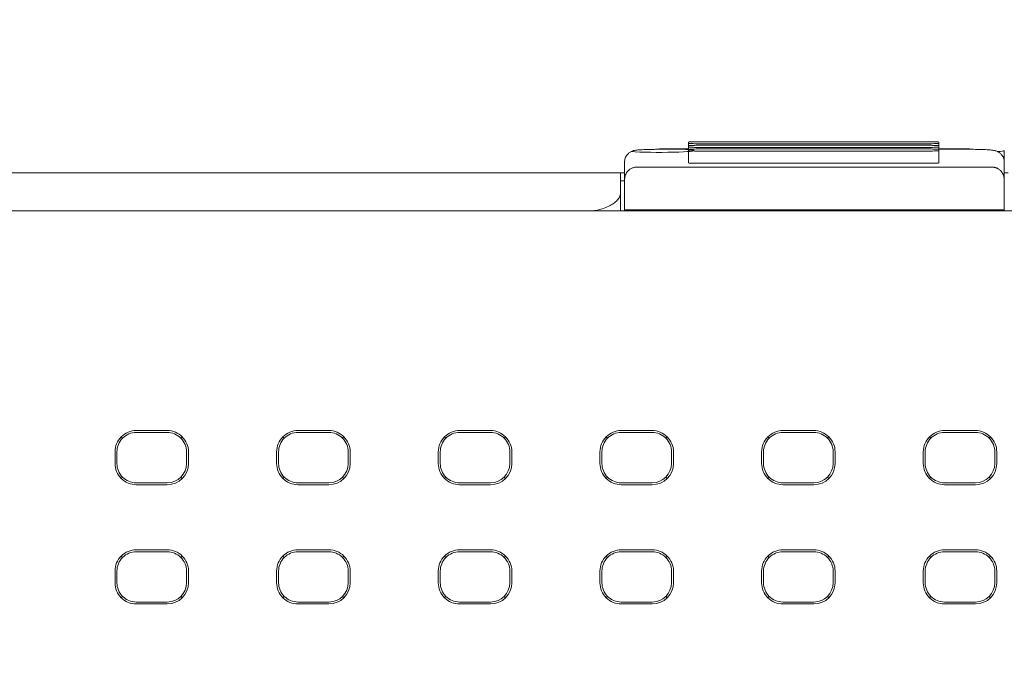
# Model space of a CAD drawing. Header units: millimetres. Extents: x -1114 to 1396, y -630 to 631.
# Tile 728 of 780: x 428 to 454, y 482 to 498. Entities that reach past the tile are written whole.
import ezdxf

# ---------------------------------------------------------------- set-up
doc = ezdxf.new("R2010")
doc.units = ezdxf.units.MM
doc.header["$MEASUREMENT"] = 0

msp = doc.modelspace()

# ---------------------------------------------------------------- linework, layer by layer
at = {"lineweight": 18}
for points, knots in [([(1038.9843, -629.7647), (1038.9843, -629.7647), (-1111.4882, -629.7647), (-1111.4882, -629.7647), (-1111.4882, -629.7647), (-1111.4882, -629.7647), (-1111.4882, 630.7883), (-1111.4882, 630.7883), (-1111.4882, 630.7883), (-1111.4882, 630.7883), (1038.9843, 630.7883), (1038.9843, 630.7883)], [0, 0, 0, 0, 0.3333333, 0.3333333, 0.3333333, 0.3333333, 0.6666667, 0.6666667, 0.6666667, 0.6666667, 1, 1, 1, 1]), ([(445.6558, 495.072), (445.6028, 495.072), (445.5519, 495.0709), (445.5144, 495.0689), (445.5144, 495.0689), (445.4769, 495.0669), (445.4558, 495.0643), (445.4558, 495.0615)], [0, 0, 0, 0, 0.5, 0.5, 0.5, 0.5, 1, 1, 1, 1]), ([(451.9306, 495.0615), (451.9306, 495.0643), (451.9095, 495.0669), (451.872, 495.0689), (451.872, 495.0689), (451.8345, 495.0709), (451.7836, 495.072), (451.7306, 495.072)], [0, 0, 0, 0, 0.5, 0.5, 0.5, 0.5, 1, 1, 1, 1]), ([(444.702, 494.8744), (444.6565, 494.8744), (444.6125, 494.8742), (444.5691, 494.8737), (444.5691, 494.8737), (444.4928, 494.8728), (444.4186, 494.8712), (444.3523, 494.8688), (444.3523, 494.8688), (444.2834, 494.8662), (444.2229, 494.8628), (444.1749, 494.8592), (444.1749, 494.8592), (444.1344, 494.8562), (444.1027, 494.853), (444.064, 494.8454), (444.064, 494.8454), (444.0475, 494.8422), (444.0297, 494.8381), (444.0083, 494.8304), (444.0083, 494.8304), (443.9908, 494.8241), (443.9708, 494.8154), (443.9515, 494.804), (443.9515, 494.804), (443.9284, 494.7904), (443.9062, 494.773), (443.8867, 494.7527), (443.8867, 494.7527), (443.8642, 494.7294), (443.8453, 494.7023), (443.8312, 494.6726), (443.8312, 494.6726), (443.8158, 494.6401), (443.8061, 494.6045), (443.8031, 494.5687), (443.8031, 494.5687), (443.8023, 494.5602), (443.802, 494.5517), (443.802, 494.543)], [0, 0, 0, 0, 0.1, 0.1, 0.1, 0.1, 0.2, 0.2, 0.2, 0.2, 0.3, 0.3, 0.3, 0.3, 0.4, 0.4, 0.4, 0.4, 0.5, 0.5, 0.5, 0.5, 0.6, 0.6, 0.6, 0.6, 0.7, 0.7, 0.7, 0.7, 0.8, 0.8, 0.8, 0.8, 0.9, 0.9, 0.9, 0.9, 1, 1, 1, 1]), ([(443.9757, 494.8148), (444.2262, 494.7969), (444.6817, 494.7906), (445.069, 494.7996), (445.069, 494.7996), (445.4563, 494.8087), (445.6703, 494.8306), (445.5825, 494.8524), (445.5825, 494.8524), (445.4948, 494.8741), (445.1292, 494.8897), (444.705, 494.8897)], [0, 0, 0, 0, 0.3333333, 0.3333333, 0.3333333, 0.3333333, 0.6666667, 0.6666667, 0.6666667, 0.6666667, 1, 1, 1, 1]), ([(445.4558, 495.0301), (445.4558, 495.0273), (445.4769, 495.0247), (445.5144, 495.0227), (445.5144, 495.0227), (445.5519, 495.0207), (445.6028, 495.0196), (445.6558, 495.0196)], [0, 0, 0, 0, 0.5, 0.5, 0.5, 0.5, 1, 1, 1, 1]), ([(445.6558, 494.9773), (445.6028, 494.9773), (445.5519, 494.9762), (445.5144, 494.9742), (445.5144, 494.9742), (445.4769, 494.9723), (445.4558, 494.9696), (445.4558, 494.9668)], [0, 0, 0, 0, 0.5, 0.5, 0.5, 0.5, 1, 1, 1, 1]), ([(445.4558, 494.9354), (445.4558, 494.9326), (445.4769, 494.93), (445.5144, 494.928), (445.5144, 494.928), (445.5519, 494.926), (445.6028, 494.9249), (445.6558, 494.9249)], [0, 0, 0, 0, 0.5, 0.5, 0.5, 0.5, 1, 1, 1, 1]), ([(445.6558, 494.8826), (445.6028, 494.8826), (445.5519, 494.8815), (445.5144, 494.8795), (445.5144, 494.8795), (445.4769, 494.8776), (445.4558, 494.8749), (445.4558, 494.8721)], [0, 0, 0, 0, 0.5, 0.5, 0.5, 0.5, 1, 1, 1, 1]), ([(445.4558, 494.8407), (445.4558, 494.8379), (445.4769, 494.8353), (445.5144, 494.8333), (445.5144, 494.8333), (445.5519, 494.8313), (445.6028, 494.8302), (445.6558, 494.8302)], [0, 0, 0, 0, 0.5, 0.5, 0.5, 0.5, 1, 1, 1, 1]), ([(451.7306, 495.0196), (451.7836, 495.0196), (451.8345, 495.0207), (451.872, 495.0227), (451.872, 495.0227), (451.9095, 495.0247), (451.9306, 495.0273), (451.9306, 495.0301)], [0, 0, 0, 0, 0.5, 0.5, 0.5, 0.5, 1, 1, 1, 1]), ([(451.9306, 494.9668), (451.9306, 494.9696), (451.9095, 494.9723), (451.872, 494.9742), (451.872, 494.9742), (451.8345, 494.9762), (451.7836, 494.9773), (451.7306, 494.9773)], [0, 0, 0, 0, 0.5, 0.5, 0.5, 0.5, 1, 1, 1, 1]), ([(451.7306, 494.9249), (451.7836, 494.9249), (451.8345, 494.926), (451.872, 494.928), (451.872, 494.928), (451.9095, 494.93), (451.9306, 494.9326), (451.9306, 494.9354)], [0, 0, 0, 0, 0.5, 0.5, 0.5, 0.5, 1, 1, 1, 1]), ([(451.9306, 494.8721), (451.9306, 494.8749), (451.9095, 494.8776), (451.872, 494.8795), (451.872, 494.8795), (451.8345, 494.8815), (451.7836, 494.8826), (451.7306, 494.8826)], [0, 0, 0, 0, 0.5, 0.5, 0.5, 0.5, 1, 1, 1, 1]), ([(451.7306, 494.8302), (451.7836, 494.8302), (451.8345, 494.8313), (451.872, 494.8333), (451.872, 494.8333), (451.9095, 494.8353), (451.9306, 494.8379), (451.9306, 494.8407)], [0, 0, 0, 0, 0.5, 0.5, 0.5, 0.5, 1, 1, 1, 1]), ([(453.6235, 494.543), (453.623, 494.5843), (453.6155, 494.6224), (453.6006, 494.6584), (453.6006, 494.6584), (453.5894, 494.6854), (453.574, 494.7113), (453.5554, 494.7341), (453.5554, 494.7341), (453.5396, 494.7534), (453.5216, 494.7706), (453.5022, 494.7851), (453.5022, 494.7851), (453.4853, 494.7978), (453.4674, 494.8084), (453.4499, 494.8169), (453.4499, 494.8169), (453.4349, 494.8241), (453.4202, 494.8296), (453.4071, 494.8338), (453.4071, 494.8338), (453.3943, 494.8379), (453.3829, 494.8408), (453.3724, 494.8431), (453.3724, 494.8431), (453.3563, 494.8467), (453.3424, 494.849), (453.328, 494.851), (453.328, 494.851), (453.2862, 494.8569), (453.2406, 494.8605), (453.1837, 494.8637), (453.1837, 494.8637), (453.1279, 494.8668), (453.0614, 494.8695), (452.9884, 494.8713), (452.9884, 494.8713), (452.9186, 494.8731), (452.843, 494.8741), (452.7671, 494.8744), (452.7671, 494.8744), (452.7526, 494.8744), (452.7381, 494.8744), (452.7235, 494.8744)], [0, 0, 0, 0, 0.0909091, 0.0909091, 0.0909091, 0.0909091, 0.1818182, 0.1818182, 0.1818182, 0.1818182, 0.2727273, 0.2727273, 0.2727273, 0.2727273, 0.3636364, 0.3636364, 0.3636364, 0.3636364, 0.4545455, 0.4545455, 0.4545455, 0.4545455, 0.5454545, 0.5454545, 0.5454545, 0.5454545, 0.6363636, 0.6363636, 0.6363636, 0.6363636, 0.7272727, 0.7272727, 0.7272727, 0.7272727, 0.8181818, 0.8181818, 0.8181818, 0.8181818, 0.9090909, 0.9090909, 0.9090909, 0.9090909, 1, 1, 1, 1]), ([(444.102, 494.4112), (444.0914, 494.4109), (444.0809, 494.4105), (444.0707, 494.4094), (444.0707, 494.4094), (444.06, 494.4083), (444.0497, 494.4064), (444.0399, 494.4041), (444.0399, 494.4041), (444.0292, 494.4015), (444.0191, 494.3985), (444.0095, 494.3951), (444.0095, 494.3951), (443.9969, 494.3906), (443.9853, 494.3854), (443.9745, 494.3799), (443.9745, 494.3799), (443.9624, 494.3736), (443.9515, 494.3669), (443.9414, 494.3598), (443.9414, 494.3598), (443.9035, 494.3334), (443.8776, 494.3031), (443.8575, 494.272), (443.8575, 494.272), (443.8382, 494.2422), (443.8242, 494.2118), (443.8159, 494.181), (443.8159, 494.181), (443.8068, 494.1477), (443.8044, 494.114), (443.802, 494.0802)], [0, 0, 0, 0, 0.125, 0.125, 0.125, 0.125, 0.25, 0.25, 0.25, 0.25, 0.375, 0.375, 0.375, 0.375, 0.5, 0.5, 0.5, 0.5, 0.625, 0.625, 0.625, 0.625, 0.75, 0.75, 0.75, 0.75, 0.875, 0.875, 0.875, 0.875, 1, 1, 1, 1]), ([(445.4558, 494.5226), (445.4558, 494.5198), (445.4769, 494.5171), (445.5144, 494.5152), (445.5144, 494.5152), (445.5519, 494.5132), (445.6028, 494.5121), (445.6558, 494.5121)], [0, 0, 0, 0, 0.5, 0.5, 0.5, 0.5, 1, 1, 1, 1]), ([(451.7306, 494.5121), (451.7836, 494.5121), (451.8345, 494.5132), (451.872, 494.5152), (451.872, 494.5152), (451.9095, 494.5171), (451.9306, 494.5198), (451.9306, 494.5226)], [0, 0, 0, 0, 0.5, 0.5, 0.5, 0.5, 1, 1, 1, 1]), ([(453.6235, 494.0802), (453.6235, 494.1128), (453.6193, 494.145), (453.6105, 494.1768), (453.6105, 494.1768), (453.6061, 494.1927), (453.6005, 494.2085), (453.5936, 494.2242), (453.5936, 494.2242), (453.5868, 494.2399), (453.5786, 494.2555), (453.5687, 494.271), (453.5687, 494.271), (453.5638, 494.2787), (453.5584, 494.2864), (453.5526, 494.294), (453.5526, 494.294), (453.5467, 494.3016), (453.5403, 494.3092), (453.5334, 494.3167), (453.5334, 494.3167), (453.5265, 494.3242), (453.5191, 494.3315), (453.511, 494.3386), (453.511, 494.3386), (453.5029, 494.3458), (453.4941, 494.3528), (453.4845, 494.3595), (453.4845, 494.3595), (453.475, 494.3662), (453.4647, 494.3726), (453.4534, 494.3786), (453.4534, 494.3786), (453.4478, 494.3816), (453.4419, 494.3845), (453.4357, 494.3872), (453.4357, 494.3872), (453.4295, 494.39), (453.423, 494.3926), (453.4163, 494.395), (453.4163, 494.395), (453.4096, 494.3974), (453.4026, 494.3996), (453.3953, 494.4016), (453.3953, 494.4016), (453.388, 494.4036), (453.3803, 494.4054), (453.3725, 494.4068), (453.3725, 494.4068), (453.3647, 494.4082), (453.3567, 494.4093), (453.3486, 494.4101), (453.3486, 494.4101), (453.3404, 494.4108), (453.3319, 494.4112), (453.3235, 494.4112)], [0, 0, 0, 0, 0.0714286, 0.0714286, 0.0714286, 0.0714286, 0.1428571, 0.1428571, 0.1428571, 0.1428571, 0.2142857, 0.2142857, 0.2142857, 0.2142857, 0.2857143, 0.2857143, 0.2857143, 0.2857143, 0.3571429, 0.3571429, 0.3571429, 0.3571429, 0.4285714, 0.4285714, 0.4285714, 0.4285714, 0.5, 0.5, 0.5, 0.5, 0.5714286, 0.5714286, 0.5714286, 0.5714286, 0.6428571, 0.6428571, 0.6428571, 0.6428571, 0.7142857, 0.7142857, 0.7142857, 0.7142857, 0.7857143, 0.7857143, 0.7857143, 0.7857143, 0.8571429, 0.8571429, 0.8571429, 0.8571429, 0.9285714, 0.9285714, 0.9285714, 0.9285714, 1, 1, 1, 1]), ([(453.6235, 494.0802), (453.6235, 493.8229), (453.6235, 493.5655), (453.6235, 493.3081), (453.6235, 493.3081), (453.6235, 493.3081), (453.6235, 493.3081), (453.6235, 493.3081)], [0, 0, 0, 0, 0.5, 0.5, 0.5, 0.5, 1, 1, 1, 1]), ([(442.974, 493.2811), (442.9916, 493.2836), (443.009, 493.2863), (443.0262, 493.2893), (443.0262, 493.2893), (443.0526, 493.2938), (443.0785, 493.2989), (443.1038, 493.3045), (443.1038, 493.3045), (443.1653, 493.318), (443.2237, 493.3344), (443.2776, 493.3534), (443.2776, 493.3534), (443.3327, 493.3727), (443.3831, 493.3948), (443.4284, 493.4187), (443.4284, 493.4187), (443.4728, 493.4422), (443.5123, 493.4675), (443.5462, 493.4942), (443.5462, 493.4942), (443.5807, 493.5214), (443.6094, 493.5501), (443.6328, 493.5796), (443.6328, 493.5796), (443.656, 493.6088), (443.674, 493.6388), (443.6847, 493.6693), (443.6847, 493.6693), (443.6954, 493.7), (443.6987, 493.7312), (443.702, 493.7623)], [0, 0, 0, 0, 0.125, 0.125, 0.125, 0.125, 0.25, 0.25, 0.25, 0.25, 0.375, 0.375, 0.375, 0.375, 0.5, 0.5, 0.5, 0.5, 0.625, 0.625, 0.625, 0.625, 0.75, 0.75, 0.75, 0.75, 0.875, 0.875, 0.875, 0.875, 1, 1, 1, 1]), ([(431.175, 487.6046), (431.0291, 487.6046), (430.8892, 487.5466), (430.7861, 487.4434), (430.7861, 487.4434), (430.6829, 487.3403), (430.625, 487.2004), (430.625, 487.0545)], [0, 0, 0, 0, 0.5, 0.5, 0.5, 0.5, 1, 1, 1, 1]), ([(431.175, 487.5545), (431.0424, 487.5545), (430.9152, 487.5018), (430.8215, 487.408), (430.8215, 487.408), (430.7277, 487.3143), (430.675, 487.1871), (430.675, 487.0545)], [0, 0, 0, 0, 0.5, 0.5, 0.5, 0.5, 1, 1, 1, 1]), ([(432.5251, 487.0545), (432.5251, 487.2004), (432.4671, 487.3403), (432.364, 487.4434), (432.364, 487.4434), (432.2608, 487.5466), (432.1209, 487.6046), (431.975, 487.6046)], [0, 0, 0, 0, 0.5, 0.5, 0.5, 0.5, 1, 1, 1, 1]), ([(432.475, 487.0545), (432.475, 487.1871), (432.4223, 487.3143), (432.3286, 487.408), (432.3286, 487.408), (432.2348, 487.5018), (432.1076, 487.5545), (431.975, 487.5545)], [0, 0, 0, 0, 0.5, 0.5, 0.5, 0.5, 1, 1, 1, 1]), ([(435.3559, 487.6046), (435.21, 487.6046), (435.0701, 487.5466), (434.9669, 487.4434), (434.9669, 487.4434), (434.8638, 487.3403), (434.8058, 487.2004), (434.8058, 487.0545)], [0, 0, 0, 0, 0.5, 0.5, 0.5, 0.5, 1, 1, 1, 1]), ([(435.3559, 487.5545), (435.2233, 487.5545), (435.0961, 487.5018), (435.0023, 487.408), (435.0023, 487.408), (434.9086, 487.3143), (434.8559, 487.1871), (434.8559, 487.0545)], [0, 0, 0, 0, 0.5, 0.5, 0.5, 0.5, 1, 1, 1, 1]), ([(436.706, 487.0545), (436.706, 487.2004), (436.648, 487.3403), (436.5448, 487.4434), (436.5448, 487.4434), (436.4417, 487.5466), (436.3018, 487.6046), (436.1559, 487.6046)], [0, 0, 0, 0, 0.5, 0.5, 0.5, 0.5, 1, 1, 1, 1]), ([(436.6559, 487.0545), (436.6559, 487.1871), (436.6032, 487.3143), (436.5094, 487.408), (436.5094, 487.408), (436.4157, 487.5018), (436.2885, 487.5545), (436.1559, 487.5545)], [0, 0, 0, 0, 0.5, 0.5, 0.5, 0.5, 1, 1, 1, 1]), ([(439.5367, 487.6046), (439.3909, 487.6046), (439.2509, 487.5466), (439.1478, 487.4434), (439.1478, 487.4434), (439.0446, 487.3403), (438.9867, 487.2004), (438.9867, 487.0545)], [0, 0, 0, 0, 0.5, 0.5, 0.5, 0.5, 1, 1, 1, 1]), ([(439.5367, 487.5545), (439.4041, 487.5545), (439.277, 487.5018), (439.1832, 487.408), (439.1832, 487.408), (439.0894, 487.3143), (439.0367, 487.1871), (439.0367, 487.0545)], [0, 0, 0, 0, 0.5, 0.5, 0.5, 0.5, 1, 1, 1, 1]), ([(440.8868, 487.0545), (440.8868, 487.2004), (440.8289, 487.3403), (440.7257, 487.4434), (440.7257, 487.4434), (440.6225, 487.5466), (440.4826, 487.6046), (440.3367, 487.6046)], [0, 0, 0, 0, 0.5, 0.5, 0.5, 0.5, 1, 1, 1, 1]), ([(440.8367, 487.0545), (440.8367, 487.1871), (440.7841, 487.3143), (440.6903, 487.408), (440.6903, 487.408), (440.5965, 487.5018), (440.4693, 487.5545), (440.3367, 487.5545)], [0, 0, 0, 0, 0.5, 0.5, 0.5, 0.5, 1, 1, 1, 1]), ([(443.7176, 487.6046), (443.5717, 487.6046), (443.4318, 487.5466), (443.3286, 487.4434), (443.3286, 487.4434), (443.2255, 487.3403), (443.1675, 487.2004), (443.1675, 487.0545)], [0, 0, 0, 0, 0.5, 0.5, 0.5, 0.5, 1, 1, 1, 1]), ([(443.7176, 487.5545), (443.585, 487.5545), (443.4578, 487.5018), (443.364, 487.408), (443.364, 487.408), (443.2703, 487.3143), (443.2176, 487.1871), (443.2176, 487.0545)], [0, 0, 0, 0, 0.5, 0.5, 0.5, 0.5, 1, 1, 1, 1]), ([(445.0677, 487.0545), (445.0677, 487.2004), (445.0097, 487.3403), (444.9066, 487.4434), (444.9066, 487.4434), (444.8034, 487.5466), (444.6635, 487.6046), (444.5176, 487.6046)], [0, 0, 0, 0, 0.5, 0.5, 0.5, 0.5, 1, 1, 1, 1]), ([(445.0176, 487.0545), (445.0176, 487.1871), (444.9649, 487.3143), (444.8711, 487.408), (444.8711, 487.408), (444.7774, 487.5018), (444.6502, 487.5545), (444.5176, 487.5545)], [0, 0, 0, 0, 0.5, 0.5, 0.5, 0.5, 1, 1, 1, 1]), ([(447.8985, 487.6046), (447.7526, 487.6046), (447.6127, 487.5466), (447.5095, 487.4434), (447.5095, 487.4434), (447.4063, 487.3403), (447.3484, 487.2004), (447.3484, 487.0545)], [0, 0, 0, 0, 0.5, 0.5, 0.5, 0.5, 1, 1, 1, 1]), ([(447.8985, 487.5545), (447.7658, 487.5545), (447.6387, 487.5018), (447.5449, 487.408), (447.5449, 487.408), (447.4511, 487.3143), (447.3985, 487.1871), (447.3985, 487.0545)], [0, 0, 0, 0, 0.5, 0.5, 0.5, 0.5, 1, 1, 1, 1]), ([(449.2485, 487.0545), (449.2485, 487.2004), (449.1906, 487.3403), (449.0874, 487.4434), (449.0874, 487.4434), (448.9843, 487.5466), (448.8443, 487.6046), (448.6985, 487.6046)], [0, 0, 0, 0, 0.5, 0.5, 0.5, 0.5, 1, 1, 1, 1]), ([(449.1985, 487.0545), (449.1985, 487.1871), (449.1458, 487.3143), (449.052, 487.408), (449.052, 487.408), (448.9582, 487.5018), (448.8311, 487.5545), (448.6985, 487.5545)], [0, 0, 0, 0, 0.5, 0.5, 0.5, 0.5, 1, 1, 1, 1]), ([(452.0793, 487.6046), (451.9334, 487.6046), (451.7935, 487.5466), (451.6904, 487.4434), (451.6904, 487.4434), (451.5872, 487.3403), (451.5292, 487.2004), (451.5292, 487.0545)], [0, 0, 0, 0, 0.5, 0.5, 0.5, 0.5, 1, 1, 1, 1]), ([(452.0793, 487.5545), (451.9467, 487.5545), (451.8195, 487.5018), (451.7258, 487.408), (451.7258, 487.408), (451.632, 487.3143), (451.5793, 487.1871), (451.5793, 487.0545)], [0, 0, 0, 0, 0.5, 0.5, 0.5, 0.5, 1, 1, 1, 1]), ([(453.4294, 487.0545), (453.4294, 487.2004), (453.3714, 487.3403), (453.2683, 487.4434), (453.2683, 487.4434), (453.1651, 487.5466), (453.0252, 487.6046), (452.8793, 487.6046)], [0, 0, 0, 0, 0.5, 0.5, 0.5, 0.5, 1, 1, 1, 1]), ([(453.3793, 487.0545), (453.3793, 487.1871), (453.3266, 487.3143), (453.2329, 487.408), (453.2329, 487.408), (453.1391, 487.5018), (453.0119, 487.5545), (452.8793, 487.5545)], [0, 0, 0, 0, 0.5, 0.5, 0.5, 0.5, 1, 1, 1, 1]), ([(430.625, 486.7545), (430.625, 486.6086), (430.6829, 486.4687), (430.7861, 486.3655), (430.7861, 486.3655), (430.8892, 486.2624), (431.0291, 486.2044), (431.175, 486.2044)], [0, 0, 0, 0, 0.5, 0.5, 0.5, 0.5, 1, 1, 1, 1]), ([(430.675, 486.7545), (430.675, 486.6219), (430.7277, 486.4947), (430.8215, 486.4009), (430.8215, 486.4009), (430.9152, 486.3072), (431.0424, 486.2545), (431.175, 486.2545)], [0, 0, 0, 0, 0.5, 0.5, 0.5, 0.5, 1, 1, 1, 1]), ([(434.8058, 486.7545), (434.8058, 486.6086), (434.8638, 486.4687), (434.9669, 486.3655), (434.9669, 486.3655), (435.0701, 486.2624), (435.21, 486.2044), (435.3559, 486.2044)], [0, 0, 0, 0, 0.5, 0.5, 0.5, 0.5, 1, 1, 1, 1]), ([(434.8559, 486.7545), (434.8559, 486.6219), (434.9086, 486.4947), (435.0023, 486.4009), (435.0023, 486.4009), (435.0961, 486.3072), (435.2233, 486.2545), (435.3559, 486.2545)], [0, 0, 0, 0, 0.5, 0.5, 0.5, 0.5, 1, 1, 1, 1]), ([(438.9867, 486.7545), (438.9867, 486.6086), (439.0446, 486.4687), (439.1478, 486.3655), (439.1478, 486.3655), (439.2509, 486.2624), (439.3909, 486.2044), (439.5367, 486.2044)], [0, 0, 0, 0, 0.5, 0.5, 0.5, 0.5, 1, 1, 1, 1]), ([(439.0367, 486.7545), (439.0367, 486.6219), (439.0894, 486.4947), (439.1832, 486.4009), (439.1832, 486.4009), (439.277, 486.3072), (439.4041, 486.2545), (439.5367, 486.2545)], [0, 0, 0, 0, 0.5, 0.5, 0.5, 0.5, 1, 1, 1, 1]), ([(443.1675, 486.7545), (443.1675, 486.6086), (443.2255, 486.4687), (443.3286, 486.3655), (443.3286, 486.3655), (443.4318, 486.2624), (443.5717, 486.2044), (443.7176, 486.2044)], [0, 0, 0, 0, 0.5, 0.5, 0.5, 0.5, 1, 1, 1, 1]), ([(443.2176, 486.7545), (443.2176, 486.6219), (443.2703, 486.4947), (443.364, 486.4009), (443.364, 486.4009), (443.4578, 486.3072), (443.585, 486.2545), (443.7176, 486.2545)], [0, 0, 0, 0, 0.5, 0.5, 0.5, 0.5, 1, 1, 1, 1]), ([(447.3484, 486.7545), (447.3484, 486.6086), (447.4063, 486.4687), (447.5095, 486.3655), (447.5095, 486.3655), (447.6127, 486.2624), (447.7526, 486.2044), (447.8985, 486.2044)], [0, 0, 0, 0, 0.5, 0.5, 0.5, 0.5, 1, 1, 1, 1]), ([(447.3985, 486.7545), (447.3985, 486.6219), (447.4511, 486.4947), (447.5449, 486.4009), (447.5449, 486.4009), (447.6387, 486.3072), (447.7658, 486.2545), (447.8985, 486.2545)], [0, 0, 0, 0, 0.5, 0.5, 0.5, 0.5, 1, 1, 1, 1]), ([(451.5292, 486.7545), (451.5292, 486.6086), (451.5872, 486.4687), (451.6904, 486.3655), (451.6904, 486.3655), (451.7935, 486.2624), (451.9334, 486.2044), (452.0793, 486.2044)], [0, 0, 0, 0, 0.5, 0.5, 0.5, 0.5, 1, 1, 1, 1]), ([(451.5793, 486.7545), (451.5793, 486.6219), (451.632, 486.4947), (451.7258, 486.4009), (451.7258, 486.4009), (451.8195, 486.3072), (451.9467, 486.2545), (452.0793, 486.2545)], [0, 0, 0, 0, 0.5, 0.5, 0.5, 0.5, 1, 1, 1, 1]), ([(431.175, 484.5221), (431.0291, 484.5221), (430.8892, 484.4641), (430.7861, 484.3609), (430.7861, 484.3609), (430.6829, 484.2578), (430.625, 484.1179), (430.625, 483.972)], [0, 0, 0, 0, 0.5, 0.5, 0.5, 0.5, 1, 1, 1, 1]), ([(431.175, 484.472), (431.0424, 484.472), (430.9152, 484.4193), (430.8215, 484.3255), (430.8215, 484.3255), (430.7277, 484.2318), (430.675, 484.1046), (430.675, 483.972)], [0, 0, 0, 0, 0.5, 0.5, 0.5, 0.5, 1, 1, 1, 1]), ([(432.5251, 483.972), (432.5251, 484.1179), (432.4671, 484.2578), (432.364, 484.3609), (432.364, 484.3609), (432.2608, 484.4641), (432.1209, 484.5221), (431.975, 484.5221)], [0, 0, 0, 0, 0.5, 0.5, 0.5, 0.5, 1, 1, 1, 1]), ([(432.475, 483.972), (432.475, 484.1046), (432.4223, 484.2318), (432.3286, 484.3255), (432.3286, 484.3255), (432.2348, 484.4193), (432.1076, 484.472), (431.975, 484.472)], [0, 0, 0, 0, 0.5, 0.5, 0.5, 0.5, 1, 1, 1, 1]), ([(435.3559, 484.5221), (435.21, 484.5221), (435.0701, 484.4641), (434.9669, 484.3609), (434.9669, 484.3609), (434.8638, 484.2578), (434.8058, 484.1179), (434.8058, 483.972)], [0, 0, 0, 0, 0.5, 0.5, 0.5, 0.5, 1, 1, 1, 1]), ([(435.3559, 484.472), (435.2233, 484.472), (435.0961, 484.4193), (435.0023, 484.3255), (435.0023, 484.3255), (434.9086, 484.2318), (434.8559, 484.1046), (434.8559, 483.972)], [0, 0, 0, 0, 0.5, 0.5, 0.5, 0.5, 1, 1, 1, 1]), ([(436.706, 483.972), (436.706, 484.1179), (436.648, 484.2578), (436.5448, 484.3609), (436.5448, 484.3609), (436.4417, 484.4641), (436.3018, 484.5221), (436.1559, 484.5221)], [0, 0, 0, 0, 0.5, 0.5, 0.5, 0.5, 1, 1, 1, 1]), ([(436.6559, 483.972), (436.6559, 484.1046), (436.6032, 484.2318), (436.5094, 484.3255), (436.5094, 484.3255), (436.4157, 484.4193), (436.2885, 484.472), (436.1559, 484.472)], [0, 0, 0, 0, 0.5, 0.5, 0.5, 0.5, 1, 1, 1, 1]), ([(439.5367, 484.5221), (439.3909, 484.5221), (439.2509, 484.4641), (439.1478, 484.3609), (439.1478, 484.3609), (439.0446, 484.2578), (438.9867, 484.1179), (438.9867, 483.972)], [0, 0, 0, 0, 0.5, 0.5, 0.5, 0.5, 1, 1, 1, 1]), ([(439.5367, 484.472), (439.4041, 484.472), (439.277, 484.4193), (439.1832, 484.3255), (439.1832, 484.3255), (439.0894, 484.2318), (439.0367, 484.1046), (439.0367, 483.972)], [0, 0, 0, 0, 0.5, 0.5, 0.5, 0.5, 1, 1, 1, 1]), ([(440.8868, 483.972), (440.8868, 484.1179), (440.8289, 484.2578), (440.7257, 484.3609), (440.7257, 484.3609), (440.6225, 484.4641), (440.4826, 484.5221), (440.3367, 484.5221)], [0, 0, 0, 0, 0.5, 0.5, 0.5, 0.5, 1, 1, 1, 1]), ([(440.8367, 483.972), (440.8367, 484.1046), (440.7841, 484.2318), (440.6903, 484.3255), (440.6903, 484.3255), (440.5965, 484.4193), (440.4693, 484.472), (440.3367, 484.472)], [0, 0, 0, 0, 0.5, 0.5, 0.5, 0.5, 1, 1, 1, 1]), ([(443.7176, 484.5221), (443.5717, 484.5221), (443.4318, 484.4641), (443.3286, 484.3609), (443.3286, 484.3609), (443.2255, 484.2578), (443.1675, 484.1179), (443.1675, 483.972)], [0, 0, 0, 0, 0.5, 0.5, 0.5, 0.5, 1, 1, 1, 1]), ([(443.7176, 484.472), (443.585, 484.472), (443.4578, 484.4193), (443.364, 484.3255), (443.364, 484.3255), (443.2703, 484.2318), (443.2176, 484.1046), (443.2176, 483.972)], [0, 0, 0, 0, 0.5, 0.5, 0.5, 0.5, 1, 1, 1, 1]), ([(445.0677, 483.972), (445.0677, 484.1179), (445.0097, 484.2578), (444.9066, 484.3609), (444.9066, 484.3609), (444.8034, 484.4641), (444.6635, 484.5221), (444.5176, 484.5221)], [0, 0, 0, 0, 0.5, 0.5, 0.5, 0.5, 1, 1, 1, 1]), ([(445.0176, 483.972), (445.0176, 484.1046), (444.9649, 484.2318), (444.8711, 484.3255), (444.8711, 484.3255), (444.7774, 484.4193), (444.6502, 484.472), (444.5176, 484.472)], [0, 0, 0, 0, 0.5, 0.5, 0.5, 0.5, 1, 1, 1, 1]), ([(447.8985, 484.5221), (447.7526, 484.5221), (447.6127, 484.4641), (447.5095, 484.3609), (447.5095, 484.3609), (447.4063, 484.2578), (447.3484, 484.1179), (447.3484, 483.972)], [0, 0, 0, 0, 0.5, 0.5, 0.5, 0.5, 1, 1, 1, 1]), ([(447.8985, 484.472), (447.7658, 484.472), (447.6387, 484.4193), (447.5449, 484.3255), (447.5449, 484.3255), (447.4511, 484.2318), (447.3985, 484.1046), (447.3985, 483.972)], [0, 0, 0, 0, 0.5, 0.5, 0.5, 0.5, 1, 1, 1, 1]), ([(449.2485, 483.972), (449.2485, 484.1179), (449.1906, 484.2578), (449.0874, 484.3609), (449.0874, 484.3609), (448.9843, 484.4641), (448.8443, 484.5221), (448.6985, 484.5221)], [0, 0, 0, 0, 0.5, 0.5, 0.5, 0.5, 1, 1, 1, 1]), ([(449.1985, 483.972), (449.1985, 484.1046), (449.1458, 484.2318), (449.052, 484.3255), (449.052, 484.3255), (448.9582, 484.4193), (448.8311, 484.472), (448.6985, 484.472)], [0, 0, 0, 0, 0.5, 0.5, 0.5, 0.5, 1, 1, 1, 1]), ([(452.0793, 484.5221), (451.9334, 484.5221), (451.7935, 484.4641), (451.6904, 484.3609), (451.6904, 484.3609), (451.5872, 484.2578), (451.5292, 484.1179), (451.5292, 483.972)], [0, 0, 0, 0, 0.5, 0.5, 0.5, 0.5, 1, 1, 1, 1]), ([(452.0793, 484.472), (451.9467, 484.472), (451.8195, 484.4193), (451.7258, 484.3255), (451.7258, 484.3255), (451.632, 484.2318), (451.5793, 484.1046), (451.5793, 483.972)], [0, 0, 0, 0, 0.5, 0.5, 0.5, 0.5, 1, 1, 1, 1]), ([(453.4294, 483.972), (453.4294, 484.1179), (453.3714, 484.2578), (453.2683, 484.3609), (453.2683, 484.3609), (453.1651, 484.4641), (453.0252, 484.5221), (452.8793, 484.5221)], [0, 0, 0, 0, 0.5, 0.5, 0.5, 0.5, 1, 1, 1, 1]), ([(453.3793, 483.972), (453.3793, 484.1046), (453.3266, 484.2318), (453.2329, 484.3255), (453.2329, 484.3255), (453.1391, 484.4193), (453.0119, 484.472), (452.8793, 484.472)], [0, 0, 0, 0, 0.5, 0.5, 0.5, 0.5, 1, 1, 1, 1]), ([(430.625, 483.672), (430.625, 483.5261), (430.6829, 483.3862), (430.7861, 483.283), (430.7861, 483.283), (430.8892, 483.1799), (431.0291, 483.1219), (431.175, 483.1219)], [0, 0, 0, 0, 0.5, 0.5, 0.5, 0.5, 1, 1, 1, 1]), ([(430.675, 483.672), (430.675, 483.5394), (430.7277, 483.4122), (430.8215, 483.3184), (430.8215, 483.3184), (430.9152, 483.2247), (431.0424, 483.172), (431.175, 483.172)], [0, 0, 0, 0, 0.5, 0.5, 0.5, 0.5, 1, 1, 1, 1]), ([(434.8058, 483.672), (434.8058, 483.5261), (434.8638, 483.3862), (434.9669, 483.283), (434.9669, 483.283), (435.0701, 483.1799), (435.21, 483.1219), (435.3559, 483.1219)], [0, 0, 0, 0, 0.5, 0.5, 0.5, 0.5, 1, 1, 1, 1]), ([(434.8559, 483.672), (434.8559, 483.5394), (434.9086, 483.4122), (435.0023, 483.3184), (435.0023, 483.3184), (435.0961, 483.2247), (435.2233, 483.172), (435.3559, 483.172)], [0, 0, 0, 0, 0.5, 0.5, 0.5, 0.5, 1, 1, 1, 1]), ([(438.9867, 483.672), (438.9867, 483.5261), (439.0446, 483.3862), (439.1478, 483.283), (439.1478, 483.283), (439.2509, 483.1799), (439.3909, 483.1219), (439.5367, 483.1219)], [0, 0, 0, 0, 0.5, 0.5, 0.5, 0.5, 1, 1, 1, 1]), ([(439.0367, 483.672), (439.0367, 483.5394), (439.0894, 483.4122), (439.1832, 483.3184), (439.1832, 483.3184), (439.277, 483.2247), (439.4041, 483.172), (439.5367, 483.172)], [0, 0, 0, 0, 0.5, 0.5, 0.5, 0.5, 1, 1, 1, 1]), ([(443.1675, 483.672), (443.1675, 483.5261), (443.2255, 483.3862), (443.3286, 483.283), (443.3286, 483.283), (443.4318, 483.1799), (443.5717, 483.1219), (443.7176, 483.1219)], [0, 0, 0, 0, 0.5, 0.5, 0.5, 0.5, 1, 1, 1, 1]), ([(443.2176, 483.672), (443.2176, 483.5394), (443.2703, 483.4122), (443.364, 483.3184), (443.364, 483.3184), (443.4578, 483.2247), (443.585, 483.172), (443.7176, 483.172)], [0, 0, 0, 0, 0.5, 0.5, 0.5, 0.5, 1, 1, 1, 1]), ([(447.3484, 483.672), (447.3484, 483.5261), (447.4063, 483.3862), (447.5095, 483.283), (447.5095, 483.283), (447.6127, 483.1799), (447.7526, 483.1219), (447.8985, 483.1219)], [0, 0, 0, 0, 0.5, 0.5, 0.5, 0.5, 1, 1, 1, 1]), ([(447.3985, 483.672), (447.3985, 483.5394), (447.4511, 483.4122), (447.5449, 483.3184), (447.5449, 483.3184), (447.6387, 483.2247), (447.7658, 483.172), (447.8985, 483.172)], [0, 0, 0, 0, 0.5, 0.5, 0.5, 0.5, 1, 1, 1, 1]), ([(451.5292, 483.672), (451.5292, 483.5261), (451.5872, 483.3862), (451.6904, 483.283), (451.6904, 483.283), (451.7935, 483.1799), (451.9334, 483.1219), (452.0793, 483.1219)], [0, 0, 0, 0, 0.5, 0.5, 0.5, 0.5, 1, 1, 1, 1]), ([(451.5793, 483.672), (451.5793, 483.5394), (451.632, 483.4122), (451.7258, 483.3184), (451.7258, 483.3184), (451.8195, 483.2247), (451.9467, 483.172), (452.0793, 483.172)], [0, 0, 0, 0, 0.5, 0.5, 0.5, 0.5, 1, 1, 1, 1])]:
    msp.add_open_spline(points, degree=3, knots=knots, dxfattribs=at)
for points in [[(445.4558, 495.0301), (445.4558, 495.0301), (445.4558, 495.0615), (445.4558, 495.0615)], [(445.6558, 495.072), (445.6558, 495.072), (451.7306, 495.072), (451.7306, 495.072)], [(451.9306, 495.0615), (451.9306, 495.0615), (451.9306, 495.0301), (451.9306, 495.0301)], [(445.4559, 494.8744), (445.4559, 494.8744), (444.702, 494.8744), (444.702, 494.8744)], [(444.702, 494.8744), (444.702, 494.8744), (444.702, 494.874), (444.702, 494.874)], [(444.705, 494.8897), (444.705, 494.8897), (445.4589, 494.8897), (445.4589, 494.8897)], [(445.4558, 495.0301), (445.4558, 495.0301), (445.4558, 494.9668), (445.4558, 494.9668)], [(445.4558, 494.9668), (445.4558, 494.9668), (445.4558, 495.03), (445.4558, 495.03)], [(445.4558, 494.9354), (445.4558, 494.9354), (445.4558, 494.9668), (445.4558, 494.9668)], [(445.4558, 494.9354), (445.4558, 494.9354), (445.4558, 494.8721), (445.4558, 494.8721)], [(445.4558, 494.8721), (445.4558, 494.8721), (445.4558, 494.9353), (445.4558, 494.9353)], [(445.4558, 494.8407), (445.4558, 494.8407), (445.4558, 494.8721), (445.4558, 494.8721)], [(445.4558, 494.8407), (445.4558, 494.8407), (445.4558, 494.5226), (445.4558, 494.5226)], [(445.4558, 494.6815), (445.4558, 494.6815), (445.4558, 494.8406), (445.4558, 494.8406)], [(451.7306, 495.0196), (451.7306, 495.0196), (445.6558, 495.0196), (445.6558, 495.0196)], [(445.6558, 494.9773), (445.6558, 494.9773), (451.7306, 494.9773), (451.7306, 494.9773)], [(451.7306, 494.9249), (451.7306, 494.9249), (445.6558, 494.9249), (445.6558, 494.9249)], [(445.6558, 494.8826), (445.6558, 494.8826), (451.7306, 494.8826), (451.7306, 494.8826)], [(451.7306, 494.8302), (451.7306, 494.8302), (445.6558, 494.8302), (445.6558, 494.8302)], [(452.7235, 494.8744), (452.7235, 494.8744), (451.9305, 494.8744), (451.9305, 494.8744)], [(451.9306, 495.0301), (451.9306, 495.0301), (451.9306, 494.9668), (451.9306, 494.9668)], [(451.9306, 494.9668), (451.9306, 494.9668), (451.9306, 494.9354), (451.9306, 494.9354)], [(451.9306, 494.9354), (451.9306, 494.9354), (451.9306, 494.8721), (451.9306, 494.8721)], [(451.9306, 494.8721), (451.9306, 494.8721), (451.9306, 494.8407), (451.9306, 494.8407)], [(451.9306, 494.8407), (451.9306, 494.8407), (451.9306, 494.5226), (451.9306, 494.5226)], [(451.9336, 494.8897), (451.9336, 494.8897), (452.7266, 494.8897), (452.7266, 494.8897)], [(452.7266, 494.8897), (452.7266, 494.8897), (452.7235, 494.8897), (452.7235, 494.8897)], [(452.7235, 494.8744), (452.7235, 494.8744), (452.7235, 494.874), (452.7235, 494.874)], [(453.4368, 494.8139), (453.5567, 494.822), (453.6223, 494.832), (453.6235, 494.8423)], [(453.6235, 494.8423), (453.6235, 494.8423), (453.6235, 494.0841), (453.6235, 494.0841)], [(443.802, 494.0824), (443.802, 494.0824), (443.802, 494.543), (443.802, 494.543)], [(443.802, 494.0802), (443.802, 494.0802), (443.802, 494.543), (443.802, 494.543)], [(445.4558, 494.5224), (445.4558, 494.5224), (445.4558, 494.6815), (445.4558, 494.6815)], [(453.6235, 494.543), (453.6235, 494.543), (453.6235, 494.0802), (453.6235, 494.0802)], [(453.3235, 494.4112), (453.3235, 494.4112), (444.102, 494.4112), (444.102, 494.4112)], [(445.6558, 494.5121), (445.6558, 494.5121), (451.7306, 494.5121), (451.7306, 494.5121)], [(421.4992, 494.2623), (421.4992, 494.2623), (443.702, 494.2623), (443.702, 494.2623)], [(443.702, 494.2623), (443.702, 494.2623), (443.802, 494.2623), (443.802, 494.2623)], [(443.702, 493.7623), (443.702, 493.929), (443.702, 494.0957), (443.702, 494.2623)], [(443.702, 494.0623), (443.702, 494.0623), (443.7963, 494.0623), (443.7963, 494.0623)], [(443.802, 493.3081), (443.802, 493.5655), (443.802, 493.8228), (443.802, 494.0802)], [(453.7235, 494.2623), (453.7235, 494.2623), (453.6235, 494.2623), (453.6235, 494.2623)], [(443.702, 493.7623), (443.702, 493.7623), (443.702, 493.2839), (443.702, 493.2839)], [(420.5992, 493.2839), (420.5992, 493.2839), (476.8048, 493.2839), (476.8048, 493.2839)], [(476.8048, 493.2839), (476.8048, 493.2839), (420.5992, 493.2839), (420.5992, 493.2839)], [(453.6235, 493.3081), (453.6235, 493.3081), (443.802, 493.308), (443.802, 493.308)], [(443.802, 493.2864), (443.802, 493.2864), (443.802, 493.308), (443.802, 493.308)], [(443.802, 493.2839), (443.802, 493.2839), (443.802, 493.2864), (443.802, 493.2864)], [(443.802, 493.2864), (443.802, 493.2864), (453.6235, 493.2864), (453.6235, 493.2864)], [(453.6235, 493.2864), (453.6235, 493.2864), (453.6235, 493.3081), (453.6235, 493.3081)], [(453.6235, 493.2864), (453.6235, 493.2864), (453.6235, 493.2839), (453.6235, 493.2839)], [(430.7868, 487.4427), (430.7868, 487.4427), (430.8215, 487.408), (430.8215, 487.408)], [(431.175, 487.6046), (431.175, 487.6046), (431.975, 487.6046), (431.975, 487.6046)], [(431.175, 487.5545), (431.175, 487.5545), (431.975, 487.5545), (431.975, 487.5545)], [(432.3633, 487.4427), (432.3633, 487.4427), (432.3286, 487.408), (432.3286, 487.408)], [(434.9676, 487.4427), (434.9676, 487.4427), (435.0023, 487.408), (435.0023, 487.408)], [(435.3559, 487.6046), (435.3559, 487.6046), (436.1559, 487.6046), (436.1559, 487.6046)], [(435.3559, 487.5545), (435.3559, 487.5545), (436.1559, 487.5545), (436.1559, 487.5545)], [(436.5094, 487.408), (436.5094, 487.408), (436.5441, 487.4427), (436.5441, 487.4427)], [(439.1832, 487.408), (439.1832, 487.408), (439.1485, 487.4427), (439.1485, 487.4427)], [(439.5367, 487.6046), (439.5367, 487.6046), (440.3367, 487.6046), (440.3367, 487.6046)], [(439.5367, 487.5545), (439.5367, 487.5545), (440.3367, 487.5545), (440.3367, 487.5545)], [(440.725, 487.4427), (440.725, 487.4427), (440.6903, 487.408), (440.6903, 487.408)], [(443.364, 487.408), (443.364, 487.408), (443.3293, 487.4427), (443.3293, 487.4427)], [(443.7176, 487.6046), (443.7176, 487.6046), (444.5176, 487.6046), (444.5176, 487.6046)], [(443.7176, 487.5545), (443.7176, 487.5545), (444.5176, 487.5545), (444.5176, 487.5545)], [(444.9058, 487.4427), (444.9058, 487.4427), (444.8711, 487.408), (444.8711, 487.408)], [(447.5102, 487.4427), (447.5102, 487.4427), (447.5449, 487.408), (447.5449, 487.408)], [(447.8985, 487.6046), (447.8985, 487.6046), (448.6985, 487.6046), (448.6985, 487.6046)], [(447.8985, 487.5545), (447.8985, 487.5545), (448.6985, 487.5545), (448.6985, 487.5545)], [(449.0867, 487.4427), (449.0867, 487.4427), (449.052, 487.408), (449.052, 487.408)], [(451.6911, 487.4427), (451.6911, 487.4427), (451.7258, 487.408), (451.7258, 487.408)], [(452.0793, 487.6046), (452.0793, 487.6046), (452.8793, 487.6046), (452.8793, 487.6046)], [(452.0793, 487.5545), (452.0793, 487.5545), (452.8793, 487.5545), (452.8793, 487.5545)], [(453.2329, 487.408), (453.2329, 487.408), (453.2676, 487.4427), (453.2676, 487.4427)], [(430.625, 487.0545), (430.625, 487.0545), (430.625, 486.7545), (430.625, 486.7545)], [(430.675, 486.7545), (430.675, 486.7545), (430.675, 487.0545), (430.675, 487.0545)], [(432.475, 487.0545), (432.475, 487.0545), (432.475, 486.7545), (432.475, 486.7545)], [(432.5251, 487.0545), (432.5251, 487.0545), (432.5251, 486.7545), (432.5251, 486.7545)], [(434.8058, 487.0545), (434.8058, 487.0545), (434.8058, 486.7545), (434.8058, 486.7545)], [(434.8559, 486.7545), (434.8559, 486.7545), (434.8559, 487.0545), (434.8559, 487.0545)], [(436.6559, 487.0545), (436.6559, 487.0545), (436.6559, 486.7545), (436.6559, 486.7545)], [(436.706, 487.0545), (436.706, 487.0545), (436.706, 486.7545), (436.706, 486.7545)], [(438.9867, 487.0545), (438.9867, 487.0545), (438.9867, 486.7545), (438.9867, 486.7545)], [(439.0367, 486.7545), (439.0367, 486.7545), (439.0367, 487.0545), (439.0367, 487.0545)], [(440.8367, 487.0545), (440.8367, 487.0545), (440.8367, 486.7545), (440.8367, 486.7545)], [(440.8868, 487.0545), (440.8868, 487.0545), (440.8868, 486.7545), (440.8868, 486.7545)], [(443.1675, 487.0545), (443.1675, 487.0545), (443.1675, 486.7545), (443.1675, 486.7545)], [(443.2176, 486.7545), (443.2176, 486.7545), (443.2176, 487.0545), (443.2176, 487.0545)], [(445.0176, 487.0545), (445.0176, 487.0545), (445.0176, 486.7545), (445.0176, 486.7545)], [(445.0677, 487.0545), (445.0677, 487.0545), (445.0677, 486.7545), (445.0677, 486.7545)], [(447.3484, 487.0545), (447.3484, 487.0545), (447.3484, 486.7545), (447.3484, 486.7545)], [(447.3985, 486.7545), (447.3985, 486.7545), (447.3985, 487.0545), (447.3985, 487.0545)], [(449.1985, 487.0545), (449.1985, 487.0545), (449.1985, 486.7545), (449.1985, 486.7545)], [(449.2485, 487.0545), (449.2485, 487.0545), (449.2485, 486.7545), (449.2485, 486.7545)], [(451.5292, 487.0545), (451.5292, 487.0545), (451.5292, 486.7545), (451.5292, 486.7545)], [(451.5793, 486.7545), (451.5793, 486.7545), (451.5793, 487.0545), (451.5793, 487.0545)], [(453.3793, 487.0545), (453.3793, 487.0545), (453.3793, 486.7545), (453.3793, 486.7545)], [(453.4294, 487.0545), (453.4294, 487.0545), (453.4294, 486.7545), (453.4294, 486.7545)], [(431.975, 486.2545), (432.2512, 486.2545), (432.475, 486.4783), (432.475, 486.7545)], [(431.975, 486.2044), (432.2788, 486.2044), (432.5251, 486.4507), (432.5251, 486.7545)], [(436.1559, 486.2545), (436.432, 486.2545), (436.6559, 486.4783), (436.6559, 486.7545)], [(436.1559, 486.2044), (436.4597, 486.2044), (436.706, 486.4507), (436.706, 486.7545)], [(440.3367, 486.2545), (440.6129, 486.2545), (440.8367, 486.4783), (440.8367, 486.7545)], [(440.3367, 486.2044), (440.6405, 486.2044), (440.8868, 486.4507), (440.8868, 486.7545)], [(444.5176, 486.2545), (444.7937, 486.2545), (445.0176, 486.4783), (445.0176, 486.7545)], [(444.5176, 486.2044), (444.8214, 486.2044), (445.0677, 486.4507), (445.0677, 486.7545)], [(448.6985, 486.2545), (448.9746, 486.2545), (449.1985, 486.4783), (449.1985, 486.7545)], [(448.6985, 486.2044), (449.0022, 486.2044), (449.2485, 486.4507), (449.2485, 486.7545)], [(452.8793, 486.2545), (453.1555, 486.2545), (453.3793, 486.4783), (453.3793, 486.7545)], [(452.8793, 486.2044), (453.1831, 486.2044), (453.4294, 486.4507), (453.4294, 486.7545)], [(430.8215, 486.4009), (430.8215, 486.4009), (430.7868, 486.3662), (430.7868, 486.3662)], [(432.3633, 486.3662), (432.3633, 486.3662), (432.3286, 486.4009), (432.3286, 486.4009)], [(435.0023, 486.4009), (435.0023, 486.4009), (434.9676, 486.3662), (434.9676, 486.3662)], [(436.5441, 486.3662), (436.5441, 486.3662), (436.5094, 486.4009), (436.5094, 486.4009)], [(439.1832, 486.4009), (439.1832, 486.4009), (439.1485, 486.3662), (439.1485, 486.3662)], [(440.6903, 486.4009), (440.6903, 486.4009), (440.725, 486.3662), (440.725, 486.3662)], [(443.364, 486.4009), (443.364, 486.4009), (443.3293, 486.3662), (443.3293, 486.3662)], [(444.9058, 486.3662), (444.9058, 486.3662), (444.8711, 486.4009), (444.8711, 486.4009)], [(447.5449, 486.4009), (447.5449, 486.4009), (447.5102, 486.3662), (447.5102, 486.3662)], [(449.052, 486.4009), (449.052, 486.4009), (449.0867, 486.3662), (449.0867, 486.3662)], [(451.7258, 486.4009), (451.7258, 486.4009), (451.6911, 486.3662), (451.6911, 486.3662)], [(453.2329, 486.4009), (453.2329, 486.4009), (453.2676, 486.3662), (453.2676, 486.3662)], [(431.975, 486.2545), (431.975, 486.2545), (431.175, 486.2545), (431.175, 486.2545)], [(431.175, 486.2044), (431.175, 486.2044), (431.975, 486.2044), (431.975, 486.2044)], [(436.1559, 486.2545), (436.1559, 486.2545), (435.3559, 486.2545), (435.3559, 486.2545)], [(435.3559, 486.2044), (435.3559, 486.2044), (436.1559, 486.2044), (436.1559, 486.2044)], [(440.3367, 486.2545), (440.3367, 486.2545), (439.5367, 486.2545), (439.5367, 486.2545)], [(439.5367, 486.2044), (439.5367, 486.2044), (440.3367, 486.2044), (440.3367, 486.2044)], [(444.5176, 486.2545), (444.5176, 486.2545), (443.7176, 486.2545), (443.7176, 486.2545)], [(443.7176, 486.2044), (443.7176, 486.2044), (444.5176, 486.2044), (444.5176, 486.2044)], [(448.6985, 486.2545), (448.6985, 486.2545), (447.8985, 486.2545), (447.8985, 486.2545)], [(447.8985, 486.2044), (447.8985, 486.2044), (448.6985, 486.2044), (448.6985, 486.2044)], [(452.8793, 486.2545), (452.8793, 486.2545), (452.0793, 486.2545), (452.0793, 486.2545)], [(452.0793, 486.2044), (452.0793, 486.2044), (452.8793, 486.2044), (452.8793, 486.2044)], [(430.8215, 484.3255), (430.8215, 484.3255), (430.7868, 484.3602), (430.7868, 484.3602)], [(431.175, 484.5221), (431.175, 484.5221), (431.975, 484.5221), (431.975, 484.5221)], [(431.175, 484.472), (431.175, 484.472), (431.975, 484.472), (431.975, 484.472)], [(432.3633, 484.3602), (432.3633, 484.3602), (432.3286, 484.3255), (432.3286, 484.3255)], [(435.0023, 484.3255), (435.0023, 484.3255), (434.9676, 484.3602), (434.9676, 484.3602)], [(435.3559, 484.5221), (435.3559, 484.5221), (436.1559, 484.5221), (436.1559, 484.5221)], [(435.3559, 484.472), (435.3559, 484.472), (436.1559, 484.472), (436.1559, 484.472)], [(436.5441, 484.3602), (436.5441, 484.3602), (436.5094, 484.3255), (436.5094, 484.3255)], [(439.1832, 484.3255), (439.1832, 484.3255), (439.1485, 484.3602), (439.1485, 484.3602)], [(439.5367, 484.5221), (439.5367, 484.5221), (440.3367, 484.5221), (440.3367, 484.5221)], [(439.5367, 484.472), (439.5367, 484.472), (440.3367, 484.472), (440.3367, 484.472)], [(440.725, 484.3602), (440.725, 484.3602), (440.6903, 484.3255), (440.6903, 484.3255)], [(443.364, 484.3255), (443.364, 484.3255), (443.3293, 484.3602), (443.3293, 484.3602)], [(443.7176, 484.5221), (443.7176, 484.5221), (444.5176, 484.5221), (444.5176, 484.5221)], [(443.7176, 484.472), (443.7176, 484.472), (444.5176, 484.472), (444.5176, 484.472)], [(444.9058, 484.3602), (444.9058, 484.3602), (444.8711, 484.3255), (444.8711, 484.3255)], [(447.5449, 484.3255), (447.5449, 484.3255), (447.5102, 484.3602), (447.5102, 484.3602)], [(447.8985, 484.5221), (447.8985, 484.5221), (448.6985, 484.5221), (448.6985, 484.5221)], [(447.8985, 484.472), (447.8985, 484.472), (448.6985, 484.472), (448.6985, 484.472)], [(449.0867, 484.3602), (449.0867, 484.3602), (449.052, 484.3255), (449.052, 484.3255)], [(451.7258, 484.3255), (451.7258, 484.3255), (451.6911, 484.3602), (451.6911, 484.3602)], [(452.0793, 484.5221), (452.0793, 484.5221), (452.8793, 484.5221), (452.8793, 484.5221)], [(452.0793, 484.472), (452.0793, 484.472), (452.8793, 484.472), (452.8793, 484.472)], [(453.2676, 484.3602), (453.2676, 484.3602), (453.2329, 484.3255), (453.2329, 484.3255)], [(430.625, 483.972), (430.625, 483.972), (430.625, 483.672), (430.625, 483.672)], [(430.675, 483.672), (430.675, 483.672), (430.675, 483.972), (430.675, 483.972)], [(432.475, 483.972), (432.475, 483.972), (432.475, 483.672), (432.475, 483.672)], [(432.5251, 483.972), (432.5251, 483.972), (432.5251, 483.672), (432.5251, 483.672)], [(434.8058, 483.972), (434.8058, 483.972), (434.8058, 483.672), (434.8058, 483.672)], [(434.8559, 483.672), (434.8559, 483.672), (434.8559, 483.972), (434.8559, 483.972)], [(436.6559, 483.972), (436.6559, 483.972), (436.6559, 483.672), (436.6559, 483.672)], [(436.706, 483.972), (436.706, 483.972), (436.706, 483.672), (436.706, 483.672)], [(438.9867, 483.972), (438.9867, 483.972), (438.9867, 483.672), (438.9867, 483.672)], [(439.0367, 483.672), (439.0367, 483.672), (439.0367, 483.972), (439.0367, 483.972)], [(440.8367, 483.972), (440.8367, 483.972), (440.8367, 483.672), (440.8367, 483.672)], [(440.8868, 483.972), (440.8868, 483.972), (440.8868, 483.672), (440.8868, 483.672)], [(443.1675, 483.972), (443.1675, 483.972), (443.1675, 483.672), (443.1675, 483.672)], [(443.2176, 483.672), (443.2176, 483.672), (443.2176, 483.972), (443.2176, 483.972)], [(445.0176, 483.972), (445.0176, 483.972), (445.0176, 483.672), (445.0176, 483.672)], [(445.0677, 483.972), (445.0677, 483.972), (445.0677, 483.672), (445.0677, 483.672)], [(447.3484, 483.972), (447.3484, 483.972), (447.3484, 483.672), (447.3484, 483.672)], [(447.3985, 483.672), (447.3985, 483.672), (447.3985, 483.972), (447.3985, 483.972)], [(449.1985, 483.972), (449.1985, 483.972), (449.1985, 483.672), (449.1985, 483.672)], [(449.2485, 483.972), (449.2485, 483.972), (449.2485, 483.672), (449.2485, 483.672)], [(451.5292, 483.972), (451.5292, 483.972), (451.5292, 483.672), (451.5292, 483.672)], [(451.5793, 483.672), (451.5793, 483.672), (451.5793, 483.972), (451.5793, 483.972)], [(453.3793, 483.972), (453.3793, 483.972), (453.3793, 483.672), (453.3793, 483.672)], [(453.4294, 483.972), (453.4294, 483.972), (453.4294, 483.672), (453.4294, 483.672)], [(431.975, 483.172), (432.2512, 483.172), (432.475, 483.3958), (432.475, 483.672)], [(431.975, 483.1219), (432.2788, 483.1219), (432.5251, 483.3682), (432.5251, 483.672)], [(436.1559, 483.172), (436.432, 483.172), (436.6559, 483.3958), (436.6559, 483.672)], [(436.1559, 483.1219), (436.4597, 483.1219), (436.706, 483.3682), (436.706, 483.672)], [(440.3367, 483.172), (440.6129, 483.172), (440.8367, 483.3958), (440.8367, 483.672)], [(440.3367, 483.1219), (440.6405, 483.1219), (440.8868, 483.3682), (440.8868, 483.672)], [(444.5176, 483.172), (444.7937, 483.172), (445.0176, 483.3958), (445.0176, 483.672)], [(444.5176, 483.1219), (444.8214, 483.1219), (445.0677, 483.3682), (445.0677, 483.672)], [(448.6985, 483.172), (448.9746, 483.172), (449.1985, 483.3958), (449.1985, 483.672)], [(448.6985, 483.1219), (449.0022, 483.1219), (449.2485, 483.3682), (449.2485, 483.672)], [(452.8793, 483.172), (453.1555, 483.172), (453.3793, 483.3958), (453.3793, 483.672)], [(452.8793, 483.1219), (453.1831, 483.1219), (453.4294, 483.3682), (453.4294, 483.672)], [(430.7868, 483.2837), (430.7868, 483.2837), (430.8215, 483.3184), (430.8215, 483.3184)], [(431.975, 483.172), (431.975, 483.172), (431.175, 483.172), (431.175, 483.172)], [(431.175, 483.1219), (431.175, 483.1219), (431.975, 483.1219), (431.975, 483.1219)], [(432.3286, 483.3184), (432.3286, 483.3184), (432.3633, 483.2837), (432.3633, 483.2837)], [(434.9676, 483.2837), (434.9676, 483.2837), (435.0023, 483.3184), (435.0023, 483.3184)], [(436.1559, 483.172), (436.1559, 483.172), (435.3559, 483.172), (435.3559, 483.172)], [(435.3559, 483.1219), (435.3559, 483.1219), (436.1559, 483.1219), (436.1559, 483.1219)], [(436.5094, 483.3184), (436.5094, 483.3184), (436.5441, 483.2837), (436.5441, 483.2837)], [(439.1832, 483.3184), (439.1832, 483.3184), (439.1485, 483.2837), (439.1485, 483.2837)], [(440.3367, 483.172), (440.3367, 483.172), (439.5367, 483.172), (439.5367, 483.172)], [(439.5367, 483.1219), (439.5367, 483.1219), (440.3367, 483.1219), (440.3367, 483.1219)], [(440.6903, 483.3184), (440.6903, 483.3184), (440.725, 483.2837), (440.725, 483.2837)], [(443.3293, 483.2837), (443.3293, 483.2837), (443.364, 483.3184), (443.364, 483.3184)], [(444.5176, 483.172), (444.5176, 483.172), (443.7176, 483.172), (443.7176, 483.172)], [(443.7176, 483.1219), (443.7176, 483.1219), (444.5176, 483.1219), (444.5176, 483.1219)], [(444.8711, 483.3184), (444.8711, 483.3184), (444.9058, 483.2837), (444.9058, 483.2837)], [(447.5449, 483.3184), (447.5449, 483.3184), (447.5102, 483.2837), (447.5102, 483.2837)], [(448.6985, 483.172), (448.6985, 483.172), (447.8985, 483.172), (447.8985, 483.172)], [(447.8985, 483.1219), (447.8985, 483.1219), (448.6985, 483.1219), (448.6985, 483.1219)], [(449.052, 483.3184), (449.052, 483.3184), (449.0867, 483.2837), (449.0867, 483.2837)], [(451.6911, 483.2837), (451.6911, 483.2837), (451.7258, 483.3184), (451.7258, 483.3184)], [(452.8793, 483.172), (452.8793, 483.172), (452.0793, 483.172), (452.0793, 483.172)], [(452.0793, 483.1219), (452.0793, 483.1219), (452.8793, 483.1219), (452.8793, 483.1219)], [(453.2329, 483.3184), (453.2329, 483.3184), (453.2676, 483.2837), (453.2676, 483.2837)]]:
    msp.add_open_spline(points, degree=3, dxfattribs=at)

doc.saveas('drawing.dxf')
